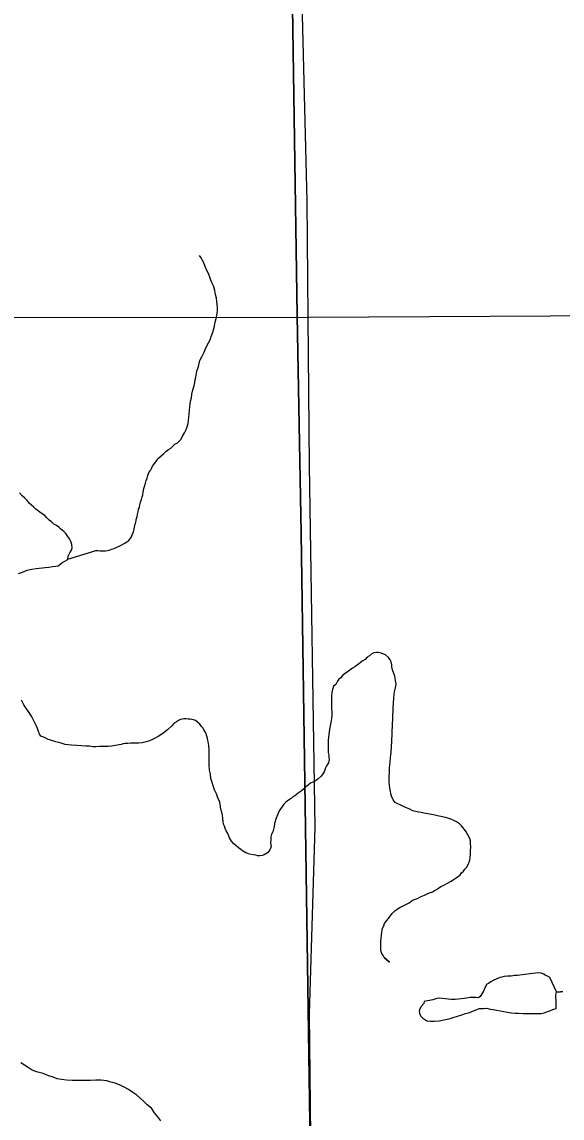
# Model space of a CAD drawing. Extents: x 2010165 to 2382125, y 1060529 to 1407316.
# Drawn here: x 2258056 to 2261024, y 1264498 to 1270526 of the extents above; entities that cross this region are included whole.
import ezdxf

# ---------------------------------------------------------------- set-up
doc = ezdxf.new("R2010")
doc.units = 0
for name, color, linetype in [('GM_X_City_Street', 7, 'Continuous'), ('GM_X_Corporation', 7, 'Continuous'), ('GM_X_Minor_Lake', 7, 'Continuous'), ('GM_X_Minor_River', 7, 'Continuous'), ('GM_X_State_Route', 7, 'Continuous')]:
    doc.layers.add(name, color=color, linetype=linetype)

msp = doc.modelspace()

# ---------------------------------------------------------------- linework, layer by layer
at = {"layer": 'GM_X_City_Street'}
for points in [[(2247545.9, 1268873.2), (2252695.1, 1268900.8), (2259629.6, 1268902.2)], [(2259629.6, 1268902.2), (2264623.8, 1268929.7), (2264686.9, 1268930)]]:
    msp.add_lwpolyline(points, dxfattribs=at)
at = {"layer": 'GM_X_Corporation'}
for points in [[(2250040.6, 1277116.9), (2252658.8, 1277100.5), (2256362.7, 1277107.1), (2259430, 1277100.4), (2259426.2, 1276420), (2259450.2, 1275250.9), (2259475.6, 1273786.9), (2259487.5, 1273413.9), (2259526.2, 1271699.3), (2259568.4, 1268909.7), (2259590.5, 1267712.5), (2259648.8, 1263725.7), (2259680, 1262296.3), (2259677, 1262055.5), (2256537.2, 1262024.5), (2256539.2, 1260495.7), (2253619.5, 1260450.4), (2252795.3, 1260433.6), (2252803.5, 1261934.2), (2251887.7, 1261929.4)], [(2259648.8, 1263725.7), (2259590.5, 1267712.5), (2259568.4, 1268909.7), (2259526.2, 1271699.3), (2259487.5, 1273413.9), (2259475.6, 1273786.9), (2259450.2, 1275250.9), (2259426.2, 1276420)]]:
    msp.add_lwpolyline(points, dxfattribs=at)
at = {"layer": 'GM_X_Minor_Lake'}
for points in [[(2260847, 1265290.8), (2260792.4, 1265283.9), (2260778.3, 1265281.8), (2260762.3, 1265281.7), (2260744.2, 1265279.5), (2260724.1, 1265279.4), (2260706.1, 1265277.3), (2260692.1, 1265273.1), (2260682, 1265271.1), (2260662, 1265262.9), (2260648, 1265256.8), (2260632.1, 1265246.6), (2260620.1, 1265238.5), (2260610.1, 1265234.4), (2260600.2, 1265214.3), (2260592.4, 1265196.1), (2260586.4, 1265186.1), (2260574.6, 1265165.9), (2260564.6, 1265159.8), (2260552.5, 1265161.7), (2260532.4, 1265161.6), (2260518.4, 1265161.5), (2260498.3, 1265157.3), (2260486.3, 1265155.3), (2260470.3, 1265153.1), (2260452.2, 1265153), (2260436.2, 1265150.9), (2260426.1, 1265150.8), (2260414.1, 1265150.8), (2260398, 1265152.7), (2260381.9, 1265154.6), (2260363.8, 1265156.4), (2260347.7, 1265158.4), (2260335.7, 1265156.3), (2260313.7, 1265148.1), (2260265.6, 1265139.7), (2260263.7, 1265127.7), (2260249.8, 1265111.5), (2260241.9, 1265099.4), (2260238, 1265085.3), (2260240.1, 1265075.3), (2260246.2, 1265061.2), (2260258.4, 1265047.2), (2260280.6, 1265033.3), (2260300.7, 1265031.4), (2260320.8, 1265031.6), (2260348.9, 1265033.8), (2260374.9, 1265038), (2260403, 1265044.2), (2260425, 1265050.4), (2260449, 1265058.6), (2260473, 1265066.8), (2260493.1, 1265072.9), (2260509.1, 1265077), (2260525.1, 1265083.2), (2260537.1, 1265087.3), (2260551.1, 1265093.4), (2260569.1, 1265101.6), (2260591.2, 1265101.7), (2260609.3, 1265101.8), (2260629.4, 1265097.9), (2260645.5, 1265096), (2260663.6, 1265092.1), (2260683.7, 1265088.2), (2260703.8, 1265084.3), (2260723.9, 1265080.5), (2260746, 1265076.6), (2260766.1, 1265074.7), (2260784.2, 1265074.8), (2260810.3, 1265073), (2260830.4, 1265073.1), (2260850.5, 1265073.3), (2260870.5, 1265073.4), (2260890.6, 1265073.5), (2260908.7, 1265073.6), (2260924.7, 1265077.8), (2260940.7, 1265081.9), (2260956.7, 1265088), (2260972.7, 1265096.2), (2260990.8, 1265100.3), (2260990.6, 1265118.4), (2260990.5, 1265132.5), (2260990.4, 1265142.5), (2260990.2, 1265162.6), (2260990.1, 1265174.6), (2260992.1, 1265180.7), (2260993.9, 1265192.8)], [(2260993.9, 1265192.8), (2260957.1, 1265270.9), (2260943, 1265278.8), (2260932.9, 1265282.8), (2260922.8, 1265288.7), (2260908.7, 1265294.7), (2260892.6, 1265296.6), (2260847, 1265290.8)]]:
    msp.add_lwpolyline(points, dxfattribs=at)
at = {"layer": 'GM_X_Minor_River'}
for points in [[(2259097.9, 1269096.6), (2259089.7, 1269116.7), (2259081.4, 1269142.8), (2259071.2, 1269162.8), (2259063, 1269180.8), (2259054.8, 1269200.8), (2259046.7, 1269216.9), (2259040.5, 1269228.9), (2259032.4, 1269240.9), (2259032.4, 1269240.9)], [(2258308.5, 1267571.2), (2258446.5, 1267613.4), (2258462.6, 1267619.5), (2258472.6, 1267619.6), (2258486.7, 1267617.7), (2258500.7, 1267617.8), (2258514.8, 1267617.9), (2258526.8, 1267619.9), (2258540.8, 1267622.1), (2258550.8, 1267626.1), (2258562.9, 1267630.2), (2258574.8, 1267636.3), (2258590.9, 1267642.5), (2258604.8, 1267650.6), (2258618.8, 1267658.7), (2258632.8, 1267666.9), (2258642.8, 1267675), (2258658.6, 1267695.2), (2258662.6, 1267705.2), (2258668.5, 1267721.4), (2258678.1, 1267763.6), (2258682, 1267775.7), (2258683.9, 1267785.8), (2258685.9, 1267795.8), (2258689.8, 1267805.9), (2258691.7, 1267818), (2258695.6, 1267832.1), (2258697.5, 1267846.1), (2258701.4, 1267856.2), (2258703.3, 1267870.3), (2258707.2, 1267884.4), (2258713, 1267900.5), (2258716.9, 1267914.6), (2258720.9, 1267924.7), (2258722.7, 1267940.7), (2258726.6, 1267960.9), (2258730.5, 1267970.9), (2258734.3, 1267989.1), (2258738.2, 1268005.1), (2258744.1, 1268017.2), (2258748, 1268031.3), (2258753.9, 1268047.5), (2258761.8, 1268059.6), (2258767.7, 1268069.6), (2258773.6, 1268083.8), (2258785.6, 1268099.9), (2258795.5, 1268112), (2258807.4, 1268126.2), (2258821.3, 1268140.3), (2258835.3, 1268152.5), (2258847.2, 1268164.6), (2258861.2, 1268174.8), (2258875.2, 1268182.9), (2258885.1, 1268193), (2258897.1, 1268203.1), (2258911, 1268211.2), (2258921, 1268221.4), (2258930.9, 1268231.5), (2258938.8, 1268247.6), (2258948.7, 1268265.8), (2258958.6, 1268283.9), (2258964.5, 1268300), (2258970.3, 1268318.1), (2258972.2, 1268334.2), (2258977.7, 1268388.5), (2258979.5, 1268410.6), (2258983.3, 1268440.8), (2258987.1, 1268458.9), (2258989, 1268479), (2258994.8, 1268503.2), (2259002.6, 1268525.3), (2259006.5, 1268543.4), (2259008.3, 1268559.5), (2259012.2, 1268571.6), (2259014.1, 1268583.7), (2259018, 1268605.8), (2259025.8, 1268632), (2259033.5, 1268664.2), (2259047.3, 1268688.4), (2259057.2, 1268710.6), (2259069, 1268736.8), (2259080.8, 1268760.9), (2259090.7, 1268777.1), (2259096.6, 1268795.2), (2259102.4, 1268815.3), (2259108.3, 1268833.5), (2259114.1, 1268853.6), (2259118, 1268875.7), (2259123.8, 1268895.9), (2259129.6, 1268922), (2259131.4, 1268940.1), (2259131.3, 1268956.2), (2259129.1, 1268972.3), (2259127, 1268988.3), (2259124.8, 1269006.4), (2259120.6, 1269026.5), (2259116.4, 1269048.5), (2259108.2, 1269074.6), (2259097.9, 1269096.6)], [(2258038, 1267492.1), (2258060, 1267500.3), (2258086, 1267510.5), (2258110.1, 1267516.7), (2258134.2, 1267520.9), (2258150.2, 1267523), (2258168.3, 1267523.1), (2258184.3, 1267525.2), (2258204.4, 1267527.4), (2258224.4, 1267531.5), (2258242.5, 1267533.7), (2258254.5, 1267535.8), (2258264.5, 1267541.9), (2258276.4, 1267552), (2258308.4, 1267570.3), (2258310.2, 1267588.4), (2258320.1, 1267606.5), (2258328, 1267620.6), (2258331.9, 1267634.7), (2258329.7, 1267652.8), (2258325.6, 1267668.9), (2258317.4, 1267682.9), (2258305.2, 1267700.9), (2258297.1, 1267712.9), (2258287, 1267722.9), (2258268.7, 1267738.8), (2258258.6, 1267746.8), (2258246.5, 1267756.7), (2258232.4, 1267764.7), (2258218.2, 1267776.7), (2258206.1, 1267786.6), (2258193.9, 1267798.6), (2258181.7, 1267812.6), (2258161.6, 1267824.5), (2258147.4, 1267836.5), (2258133.3, 1267846.4), (2258121.1, 1267858.4), (2258109, 1267868.4), (2258096.8, 1267880.3), (2258084.6, 1267894.3), (2258072.5, 1267906.3), (2258058.3, 1267920.3), (2258042.1, 1267936.2)], [(2260086.5, 1266541.1), (2260088.2, 1266569.3), (2260089.8, 1266615.5), (2260091.4, 1266663.8), (2260093.1, 1266693.9), (2260096.6, 1266754.2), (2260098.4, 1266778.3), (2260100.1, 1266808.5), (2260102, 1266826.6), (2260103.8, 1266842.7), (2260107.7, 1266856.8), (2260109.6, 1266872.8), (2260111.5, 1266886.9), (2260109.3, 1266903), (2260107.2, 1266917), (2260105.1, 1266929.1), (2260092.7, 1266963.1), (2260088.6, 1266979.2), (2260088.5, 1266991.3), (2260084.3, 1267007.3), (2260080.2, 1267017.3), (2260070, 1267031.3), (2260053.9, 1267045.3), (2260041.8, 1267049.2), (2260029.7, 1267055.2), (2260013.6, 1267059.1), (2260003.5, 1267059), (2259989.5, 1267056.9), (2259975.5, 1267048.8), (2259965.5, 1267040.7), (2259953.6, 1267032.6), (2259941.6, 1267020.4), (2259925.7, 1267010.3), (2259913.7, 1267002.2), (2259899.7, 1266990), (2259885.8, 1266979.9), (2259871.8, 1266971.7), (2259859.8, 1266963.6), (2259847.9, 1266953.5), (2259833.9, 1266945.4), (2259817.9, 1266931.2), (2259808, 1266919.1), (2259798, 1266911), (2259790.1, 1266900.9), (2259780.2, 1266882.7), (2259768.3, 1266872.6), (2259762.4, 1266854.5), (2259758.5, 1266838.4), (2259756.7, 1266820.3), (2259756.9, 1266800.2), (2259757.1, 1266776.1), (2259757.3, 1266752), (2259759.5, 1266729.9), (2259759.7, 1266711.8), (2259757.8, 1266695.7), (2259754, 1266673.6), (2259750.1, 1266655.5), (2259746.3, 1266637.3), (2259738.8, 1266577), (2259739, 1266556.9), (2259739.1, 1266540.8), (2259739.2, 1266524.8), (2259739.4, 1266508.7), (2259741.5, 1266494.6), (2259741.6, 1266482.6), (2259743.7, 1266470.6), (2259739.9, 1266452.4), (2259730, 1266434.3), (2259724.1, 1266424.2), (2259716.2, 1266402.1), (2259710.3, 1266392), (2259700.4, 1266377.8), (2259684.5, 1266363.7), (2259674.5, 1266355.6), (2259658.5, 1266347.4), (2259642.5, 1266339.3), (2259628.5, 1266329.1), (2259616.6, 1266319), (2259604.6, 1266308.9), (2259590.7, 1266296.7), (2259574.7, 1266284.6), (2259554.8, 1266270.4), (2259544.8, 1266264.3), (2259534.8, 1266256.2), (2259520.9, 1266246), (2259506.9, 1266235.9), (2259495, 1266223.8), (2259487, 1266213.7), (2259477.1, 1266199.5), (2259469.2, 1266187.4), (2259449.5, 1266139.1), (2259447.6, 1266129), (2259443.7, 1266118.9), (2259441.9, 1266100.8), (2259438, 1266086.7), (2259434.1, 1266072.6), (2259428.2, 1266058.6), (2259424.3, 1266044.4), (2259424.4, 1266030.4), (2259422.6, 1266010.3), (2259424.7, 1265992.2)], [(2258152.3, 1266608.7), (2258148.2, 1266624.8), (2258139.9, 1266646.8), (2258123.6, 1266678.9), (2258111.3, 1266704.9), (2258097, 1266728.9), (2258080.8, 1266748.9), (2258066.5, 1266770.9), (2258054.3, 1266797)], [(2259424.7, 1265992.2), (2259418.9, 1265974.1), (2259405, 1265955.9), (2259387, 1265945.7), (2259377, 1265941.6), (2259363, 1265939.6), (2259350.9, 1265939.5), (2259340.9, 1265943.4), (2259326.8, 1265945.3), (2259306.7, 1265949.2), (2259296.6, 1265953.2), (2259286.5, 1265957.1), (2259268.4, 1265967.1), (2259258.2, 1265975), (2259246.1, 1265985), (2259234, 1265995), (2259219.8, 1266006.9), (2259207.6, 1266020.9), (2259197.4, 1266038.9), (2259187.2, 1266063), (2259179, 1266077), (2259172.9, 1266091), (2259168.8, 1266103), (2259164.6, 1266115.1), (2259162.5, 1266129.1), (2259160.4, 1266145.2), (2259158.2, 1266163.3), (2259154, 1266181.3), (2259149.9, 1266195.4), (2259147.7, 1266211.4), (2259143.5, 1266235.5), (2259133.2, 1266259.6), (2259125, 1266281.6), (2259114.8, 1266303.6), (2259094.1, 1266365.8), (2259091.9, 1266389.9), (2259087.7, 1266412), (2259085.5, 1266440.1), (2259085.2, 1266470.2), (2259084.9, 1266496.3), (2259084.7, 1266524.5), (2259082.5, 1266544.6), (2259080.4, 1266560.6), (2259078.2, 1266574.7), (2259076.1, 1266586.7), (2259072, 1266598.7), (2259065.8, 1266616.8), (2259057.7, 1266628.8), (2259051.5, 1266642.8), (2259041.4, 1266652.8), (2259033.2, 1266664.8), (2259021.1, 1266674.8), (2259009, 1266684.7), (2258998.9, 1266688.7), (2258980.8, 1266692.6), (2258968.8, 1266692.5), (2258956.7, 1266694.4), (2258946.6, 1266694.4), (2258936.6, 1266692.3), (2258926.6, 1266690.2), (2258916.6, 1266684.1), (2258904.6, 1266678), (2258892.7, 1266669.9), (2258880.7, 1266655.8), (2258856.8, 1266633.5), (2258830.9, 1266613.2), (2258805, 1266597), (2258785, 1266584.8), (2258767, 1266576.6), (2258751, 1266570.5), (2258739, 1266566.4), (2258716.9, 1266562.2), (2258696.9, 1266560.1), (2258682.8, 1266560), (2258668.8, 1266559.9), (2258654.7, 1266559.8), (2258638.7, 1266557.7), (2258622.6, 1266557.6), (2258612.6, 1266555.5), (2258600.6, 1266553.4), (2258548.4, 1266543), (2258530.4, 1266540.9), (2258514.3, 1266540.8), (2258498.3, 1266540.7), (2258482.2, 1266540.6), (2258462.1, 1266540.5), (2258446.1, 1266540.3), (2258428, 1266544.2), (2258407.9, 1266544.1), (2258383.8, 1266546), (2258357.7, 1266547.8), (2258329.5, 1266549.6), (2258293.4, 1266553.4), (2258267.2, 1266561.3), (2258243, 1266567.1), (2258220.9, 1266575), (2258200.8, 1266580.9), (2258184.6, 1266588.8), (2258170.5, 1266594.8), (2258160.4, 1266598.8), (2258152.3, 1266608.7)], [(2260074.9, 1265355.5), (2260046.6, 1265381.4), (2260074.9, 1265355.5), (2260046.6, 1265381.4), (2260040.5, 1265391.4), (2260032.3, 1265407.5), (2260028.1, 1265423.5), (2260028, 1265435.6), (2260027.9, 1265445.6), (2260027.8, 1265457.7), (2260027.7, 1265471.7), (2260029.6, 1265485.8), (2260031.4, 1265503.9), (2260033.3, 1265520), (2260035.2, 1265532.1), (2260037.1, 1265542.1), (2260045, 1265556.2), (2260048.9, 1265568.3), (2260060.8, 1265584.5), (2260070.8, 1265596.6), (2260078.7, 1265608.7), (2260090.6, 1265622.8), (2260104.5, 1265637), (2260118.5, 1265647.1), (2260132.5, 1265655.3), (2260146.5, 1265663.4), (2260184.5, 1265681.7), (2260202.4, 1265695.9), (2260230.4, 1265706.2), (2260250.4, 1265716.3), (2260268.4, 1265724.5), (2260286.4, 1265732.6), (2260300.4, 1265738.8), (2260312.4, 1265742.9), (2260322.4, 1265749), (2260334.4, 1265755.1), (2260344.4, 1265763.2), (2260358.3, 1265771.3), (2260374.3, 1265779.4), (2260394.3, 1265789.6), (2260410.3, 1265799.8), (2260426.3, 1265807.9), (2260442.2, 1265820.1), (2260454.2, 1265828.2), (2260464.2, 1265836.3), (2260472.1, 1265846.4), (2260482.1, 1265856.5), (2260490, 1265866.6), (2260498, 1265876.7), (2260505.9, 1265888.8), (2260511.8, 1265900.9), (2260517.7, 1265917), (2260519.6, 1265931.1), (2260521.4, 1265947.2), (2260521.2, 1265967.3), (2260523, 1265989.4), (2260520.9, 1266007.5), (2260520.7, 1266023.6), (2260516.6, 1266035.6), (2260506.4, 1266055.6), (2260496.2, 1266071.6), (2260488.1, 1266085.6), (2260477.9, 1266095.6), (2260471.8, 1266105.6), (2260459.7, 1266115.6), (2260443.5, 1266127.5), (2260429.4, 1266135.5), (2260413.3, 1266141.4), (2260391.1, 1266149.3), (2260367, 1266155.2), (2260338.8, 1266161), (2260316.7, 1266164.9), (2260264.4, 1266174.6), (2260250.3, 1266178.5), (2260234.2, 1266180.4), (2260220.1, 1266184.3), (2260210.1, 1266186.3), (2260200, 1266190.2), (2260187.9, 1266196.2), (2260169.8, 1266204.1), (2260155.7, 1266210), (2260137.5, 1266218), (2260121.4, 1266225.9), (2260107.3, 1266233.8), (2260095.1, 1266247.8), (2260086.9, 1266267.9), (2260082.7, 1266281.9), (2260080.6, 1266295.9), (2260078.4, 1266312), (2260076.3, 1266330.1), (2260074.1, 1266346.1), (2260074, 1266362.2), (2260073.8, 1266380.3), (2260075.7, 1266396.4), (2260075.6, 1266408.4), (2260075.4, 1266424.5), (2260077.3, 1266438.6), (2260079.2, 1266456.7), (2260081, 1266478.8), (2260084.7, 1266511), (2260086.5, 1266541.1)], [(2261028.1, 1265193), (2261016, 1265192.9), (2261014.1, 1265190.9), (2260993.7, 1265191.4)], [(2258544.8, 1264696.3), (2258522.7, 1264702.2), (2258490.5, 1264706), (2258462.4, 1264705.8), (2258432.3, 1264705.6), (2258400.2, 1264705.4), (2258366.1, 1264705.2), (2258331.9, 1264705), (2258301.8, 1264706.8), (2258273.6, 1264710.6), (2258249.5, 1264714.5), (2258227.4, 1264722.4), (2258199.2, 1264732.2), (2258173, 1264744.1), (2258136.7, 1264751.9), (2258112.6, 1264761.8), (2258090.4, 1264775.7), (2258070.1, 1264789.7), (2258050, 1264801.6)], [(2258819.8, 1264483.1), (2258803.5, 1264505.1), (2258785.3, 1264527.1), (2258769, 1264553.1), (2258744.7, 1264571.1), (2258724.5, 1264591), (2258706.2, 1264607), (2258688, 1264624.9), (2258665.8, 1264638.9), (2258641.6, 1264654.8), (2258617.4, 1264668.7), (2258593.2, 1264680.6), (2258569, 1264690.5), (2258544.8, 1264696.3)]]:
    msp.add_lwpolyline(points, dxfattribs=at)
at = {"layer": 'GM_X_State_Route'}
msp.add_lwpolyline([(2259649.4, 1264001.3), (2259649.3, 1264021.9), (2259649.2, 1264042.6), (2259643.3, 1264397.5), (2259639.6, 1264740.5), (2259635.9, 1265069.4), (2259667.1, 1266097.2), (2259636, 1268084.3), (2259629.6, 1268902.2), (2259623.1, 1269539.8), (2259598.4, 1270563.9), (2259522.2, 1272108.4), (2259497.3, 1273059), (2259487.5, 1273413.9), (2259475.6, 1273786.9)], dxfattribs=at)

doc.saveas('drawing.dxf')
